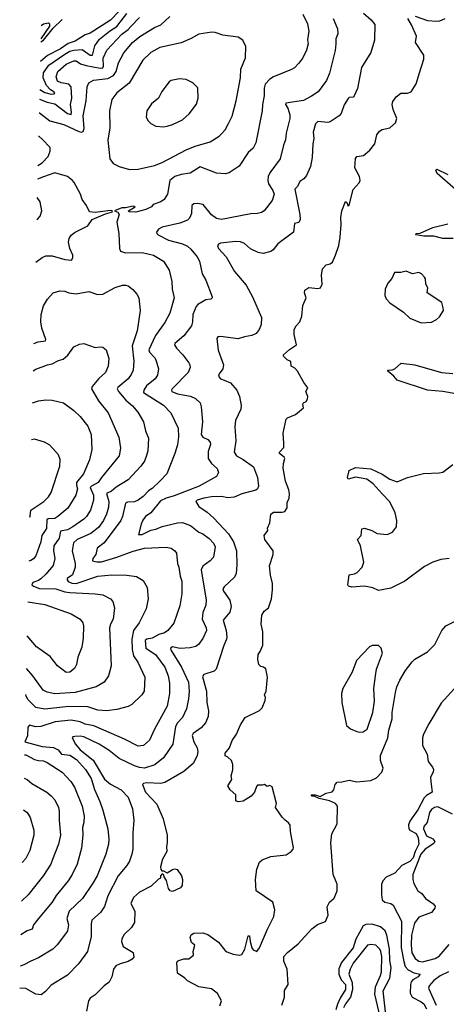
# Model space of a CAD drawing. Extents: x 2056909 to 2160450, y 827444 to 1016825.
# Tile 377 of 501: x 2059897 to 2063273, y 992658 to 1000446. Entities that reach past the tile are written whole.
import ezdxf

# ---------------------------------------------------------------- set-up
doc = ezdxf.new("R2010")
doc.units = 0

msp = doc.modelspace()

# ---------------------------------------------------------------- linework, layer by layer
at = {"layer": '0CON10XD'}
for points in [[(2060752.6, 1000585), (2060615, 1000442.2), (2060455, 1000339.2), (2060415, 1000325.5), (2060335, 1000276.2), (2060281.5, 1000258.5), (2060220.9, 1000215), (2060117, 1000163), (2060060.8, 1000114)], [(2062378.1, 1000455), (2062410.6, 1000375), (2062413.1, 1000335), (2062397.5, 1000295), (2062399.4, 1000255), (2062392.3, 1000202.3), (2062347.8, 1000022.2), (2062325, 999966.2), (2062257.5, 999875), (2062205, 999840), (2062142.6, 999807.4), (2062002.5, 999785), (2062000.5, 999775), (2062017.9, 999745), (2062035, 999692.5), (2062035.5, 999664.5), (2062005, 999547.5), (2062000.8, 999495), (2061984.2, 999454.2), (2061959.2, 999345), (2061877.5, 999235), (2061863.8, 999205), (2061860.8, 999175), (2061866.4, 999146.4), (2061900.9, 999095), (2061909.4, 999065), (2061893.7, 999016.3), (2061832, 998935), (2061809.7, 998920.3), (2061777.6, 998912.4), (2061725, 998910), (2061494.5, 998864.5), (2061455, 998873.3), (2061415, 998901.9), (2061348.1, 998985), (2061305, 998993.2), (2061275, 998989.3), (2061259.1, 998975), (2061257.3, 998912.7), (2061241.4, 998875), (2061225, 998860.6), (2061165, 998837.1), (2061024.6, 998805.4), (2060995, 998788.8), (2060978.8, 998765), (2060981.2, 998755), (2060994, 998745), (2061075, 998702.9), (2061185, 998672.9), (2061225, 998654.5), (2061251.7, 998631.7), (2061301.5, 998571.5), (2061320.9, 998535), (2061339.6, 998435), (2061371.1, 998385), (2061420, 998255), (2061420, 998245), (2061410, 998235), (2061369.3, 998230.7), (2061306.6, 998193.4), (2061292.2, 998177.8), (2061266.5, 998115), (2061264.6, 998055), (2061256.5, 998025), (2061194.6, 997945.4), (2061124.2, 997885), (2061121.4, 997875), (2061138.8, 997848.8), (2061188.1, 997795), (2061235, 997731.2), (2061244.2, 997715), (2061245.6, 997695), (2061230.8, 997655), (2061104.4, 997525), (2061097.1, 997515), (2061100, 997505), (2061145, 997486.5), (2061248.3, 997468.3), (2061288.9, 997448.9), (2061325.7, 997415), (2061333.6, 997383.6), (2061342.7, 997265), (2061332.3, 997165), (2061345, 997142.9), (2061384.6, 997124.6), (2061404.5, 997104.5), (2061407.5, 997085), (2061389.1, 997030.9), (2061389.3, 996975), (2061415, 996934.3), (2061460, 996895), (2061469.2, 996865), (2061455, 996832.5), (2061316, 996755), (2061119.4, 996680.6), (2061055, 996662.1), (2061010.9, 996639.1), (2060935.5, 996544.5), (2060893.3, 996515), (2060872, 996488), (2060857.8, 996455), (2060837.5, 996375), (2060866.2, 996375), (2060935, 996408.2), (2060975, 996416.4), (2061025, 996437.2), (2061145, 996467.3), (2061185, 996468.8), (2061248, 996445), (2061313.4, 996393.4), (2061345, 996379.2), (2061395, 996342.5), (2061430.8, 996305), (2061444.2, 996275), (2061431.4, 996195), (2061405, 996164.3), (2061346.7, 996123.3), (2061332.5, 996095), (2061373.5, 995855), (2061369.5, 995815), (2061345, 995756.2), (2061342, 995705), (2061373.1, 995635), (2061375.5, 995615), (2061345, 995551.2), (2061312.5, 995505), (2061291.1, 995488.9), (2061245, 995478.5), (2061165, 995470.8), (2061105, 995484.6), (2061090.9, 995475), (2061095.3, 995455), (2061178.2, 995325), (2061232, 995205), (2061238.9, 995131.1), (2061233.8, 995073.8), (2061215.9, 994994.1), (2061185.5, 994925), (2061145, 994884.5), (2061129.1, 994855), (2061109.1, 994715), (2061034, 994606), (2060967.3, 994552.7), (2060885, 994526.1), (2060845, 994530.6), (2060804.3, 994544.3), (2060685, 994601.2), (2060605, 994664.7), (2060525, 994714.6), (2060405, 994772.1), (2060375, 994778.2), (2060333.2, 994776.8), (2060316.7, 994773.3), (2060313.3, 994765), (2060337.8, 994715), (2060375, 994670.9), (2060477.6, 994587.6), (2060569.3, 994439.3), (2060615, 994398), (2060700, 994355), (2060755.5, 994295), (2060790, 994205), (2060800.6, 994115), (2060791.8, 994015), (2060792.5, 993885), (2060785.6, 993845), (2060765, 993788.8), (2060744.7, 993755.3), (2060677.5, 993675), (2060594.8, 993515.2), (2060567.6, 993432.4), (2060535.4, 993384.6), (2060467.1, 993322.9), (2060461.5, 993295), (2060462.9, 993195), (2060433.6, 993076.4), (2060363.4, 992976.6), (2060275, 992887.1), (2060145, 992808.6), (2060101.7, 992758.3), (2060067.4, 992732.6), (2060025, 992738.9), (2059945, 992782.5), (2059897, 992785.8)], [(2062138.6, 1000488.6), (2062173.2, 1000413.2), (2062185.6, 1000355), (2062173.2, 1000286.8), (2062178.6, 1000255), (2062165.8, 1000205), (2062137.1, 1000145), (2062105, 1000101.2), (2062071.2, 1000065), (2062048.3, 1000051.7), (2061905, 999994.4), (2061876.9, 999975), (2061838.2, 999935), (2061831.5, 999905), (2061831.5, 999845), (2061817.1, 999775), (2061816.7, 999725), (2061765, 999471.2), (2061745, 999430.8), (2061705.5, 999394.5), (2061632.6, 999287.4), (2061555, 999234), (2061525, 999225.8), (2061455, 999232.2), (2061325, 999280.9), (2061245, 999231.2), (2061175, 999220.8), (2061124.2, 999205), (2061085.6, 999175), (2061065.6, 999065), (2061039.4, 999025), (2061013.8, 999005), (2060953.3, 998985), (2060940, 998965), (2060895, 998943.6), (2060815, 998922.5), (2060760, 998925), (2060756.7, 998935), (2060810, 998965), (2060795, 998970.6), (2060735, 998957.3), (2060705, 998957.9), (2060647.5, 998935), (2060673.7, 998923.7), (2060683.6, 998905), (2060664.4, 998845.6), (2060681.9, 998755), (2060687.1, 998635), (2060695.6, 998615.6), (2060735, 998601.8), (2060865, 998603.5), (2060955, 998584.4), (2061035.8, 998535), (2061080.8, 998465), (2061100.8, 998375), (2061104.2, 998315), (2061119.2, 998245), (2061084.4, 998125), (2061045, 998050), (2060971.8, 997948.2), (2060918.2, 997835), (2060924.6, 997815), (2060964.4, 997775), (2060974.4, 997755), (2060994.5, 997685), (2060987.3, 997635), (2060968.1, 997605), (2060901, 997549), (2060879.3, 997515), (2060876.1, 997496.1), (2061035, 997396.7), (2061094.2, 997335), (2061151.1, 997215), (2061154.5, 997145.5), (2061145, 997082.5), (2061125.7, 997015), (2061060, 996855), (2061007.1, 996795), (2060945, 996737.8), (2060915, 996718.2), (2060874.4, 996675), (2060835, 996646.4), (2060805, 996633.1), (2060750.9, 996629.1), (2060735, 996621.4), (2060710, 996515), (2060697.1, 996485), (2060565, 996306.6), (2060509.5, 996265), (2060500.3, 996215), (2060476.4, 996185), (2060472.9, 996165), (2060506.6, 996156.6), (2060545, 996158.4), (2060665, 996193.9), (2060795, 996241.9), (2060885, 996264.7), (2061055, 996274.4), (2061096.4, 996266.4), (2061125, 996244), (2061136.7, 996225), (2061144.5, 996145), (2061157.3, 996115), (2061165.6, 996045), (2061179.4, 996005), (2061181.1, 995905), (2061165, 995810), (2061117.2, 995672.8), (2061068.1, 995615), (2061043.9, 995596.1), (2060998.5, 995581.5), (2060945.9, 995554.1), (2060903.2, 995546.8), (2060891.1, 995535), (2060895.4, 995475), (2060971.5, 995425), (2061044.6, 995325), (2061072.3, 995255), (2061082.8, 995197.2), (2061081.1, 995115), (2061064.6, 995015.4), (2060965, 994833.8), (2060925, 994746.2), (2060876.7, 994705), (2060835, 994700.8), (2060725.9, 994755.9), (2060562.9, 994825), (2060485, 994861.6), (2060415, 994874.6), (2060375, 994892.5), (2060305, 994905.8), (2060177.8, 994892.2), (2060065, 994854.7), (2060025, 994852.1), (2059975, 994865.6), (2059961.1, 994848.9), (2059957.7, 994782.3), (2059937.9, 994735), (2060075, 994697.1), (2060165, 994690), (2060200.8, 994670.8), (2060227.5, 994637.5), (2060295, 994628.4), (2060346.8, 994595), (2060417.3, 994515), (2060462.6, 994442.6), (2060487.8, 994357.8), (2060531.9, 994261.9), (2060553.8, 994193.8), (2060593.3, 994045), (2060602.5, 993965), (2060599.6, 993925), (2060577.5, 993845), (2060510.4, 993675), (2060474.6, 993615), (2060393.1, 993495), (2060288.5, 993395), (2060269.1, 993335), (2060283.5, 993285), (2060275, 993237.5), (2060267.5, 993225), (2060193, 993127), (2060158.8, 993095), (2060045, 993024.4), (2059985, 993000), (2059930.7, 992969.3), (2059900.2, 992960.5)], [(2060051.4, 999710.4), (2060055, 999710), (2060135, 999646.4), (2060245, 999618.2), (2060365, 999560.3), (2060385, 999557.1), (2060398.2, 999561.8), (2060408.5, 999585), (2060400, 999685), (2060422.7, 999805), (2060430.8, 999915), (2060444.1, 999945.9), (2060481.6, 999968.4), (2060595, 999981.2), (2060640.5, 1000005), (2060661.3, 1000035), (2060678.5, 1000105), (2060721.8, 1000185), (2060788.5, 1000265), (2060848.1, 1000311.9), (2060965, 1000385.5), (2061015, 1000404.4), (2061085, 1000471.5)], [(2060053.9, 999816.5), (2060114.2, 999794.2), (2060175, 999779.2), (2060275, 999704.3), (2060303.6, 999696.4), (2060308, 999715), (2060299.8, 999775), (2060310.6, 999825), (2060304.2, 999914.2), (2060285, 999935.4), (2060225, 999945.3), (2060195, 999960.5), (2060186, 999995), (2060199.6, 1000035), (2060265, 1000094.2), (2060325, 1000121.1), (2060345, 1000119.3), (2060377.7, 1000097.8), (2060424, 1000084), (2060535, 1000062.8), (2060554, 1000066), (2060561.2, 1000078.8), (2060558.7, 1000141.3), (2060587.8, 1000205), (2060705, 1000330.7), (2060755, 1000368.9), (2060776.7, 1000393.3), (2060845, 1000463.8)], [(2060055.7, 999893.4), (2060095, 999869.1), (2060145, 999856), (2060170.6, 999859.4), (2060175.7, 999865), (2060167.8, 999875), (2060140.8, 999890.8), (2060109, 999925), (2060084, 999985), (2060085.2, 1000025), (2060126.5, 1000085), (2060255, 1000174.5), (2060295, 1000197), (2060325, 1000205.9), (2060390.7, 1000210.7), (2060455, 1000165.8), (2060473.5, 1000166.5), (2060491.3, 1000238.7), (2060529, 1000291), (2060608, 1000355), (2060665, 1000391.3), (2060745, 1000494.3)], [(2060064.5, 1000270), (2060085, 1000283.5), (2060160.7, 1000379.3), (2060232.2, 1000447.8)], [(2062618.3, 1000498.3), (2062677.5, 1000445), (2062708.1, 1000408.1), (2062704.3, 1000285), (2062674.3, 1000185.7), (2062601.3, 1000068.7), (2062569.4, 999900.6), (2062544, 999845), (2062535, 999834.2), (2062505, 999830), (2062497, 999823), (2062465, 999773.8), (2062440, 999705), (2062425, 999685.8), (2062353.2, 999636.8), (2062335, 999632.2), (2062255, 999640), (2062238.3, 999621.7), (2062219.1, 999555), (2062224.6, 999505), (2062216.7, 999465), (2062212.2, 999355), (2062198.9, 999285), (2062167.6, 999212.4), (2062145, 999186), (2062115, 999165.7), (2062094.2, 999125.8), (2062073.2, 999105), (2062114.3, 998905), (2062115.7, 998865), (2062105, 998842), (2062072, 998835), (2062064.3, 998765.7), (2061938.3, 998671.7), (2061903.3, 998625), (2061885, 998611.2), (2061823.9, 998596.1), (2061785, 998605.6), (2061722.4, 998632.4), (2061675, 998676.7), (2061645, 998688.2), (2061605, 998691.8), (2061485, 998677.1), (2061470, 998670), (2061462.9, 998657.1), (2061471.4, 998635), (2061530.9, 998570.9), (2061596.9, 998455), (2061688.5, 998345), (2061738.9, 998255), (2061810.9, 998090.9), (2061806.9, 998035), (2061792.9, 997995), (2061768, 997965), (2061735, 997946.9), (2061675, 997938.1), (2061625, 997921.8), (2061485, 997940), (2061465, 997937.5), (2061456, 997925), (2061467, 997833), (2061509.4, 997715), (2061504.4, 997685), (2061476, 997645), (2061471.2, 997625), (2061485.7, 997605.7), (2061515.5, 997595.5), (2061565, 997574.4), (2061615.7, 997515), (2061637.1, 997465), (2061649.2, 997395), (2061645.8, 997364.2), (2061605.7, 997275), (2061598.8, 997225), (2061606.9, 997115), (2061593.8, 997023.8), (2061612.9, 996995), (2061665, 996968.2), (2061747.8, 996907.8), (2061780, 996825), (2061787.5, 996755), (2061778, 996735), (2061765, 996724.4), (2061655, 996694.6), (2061595, 996669.6), (2061545, 996664.1), (2061493.6, 996673.6), (2061415, 996670.5), (2061355, 996661.6), (2061301.2, 996645), (2061291.2, 996635), (2061315.8, 996595), (2061381, 996551), (2061432.1, 996502.1), (2061548.8, 996378.8), (2061588, 996315), (2061611.5, 996245), (2061616.4, 996135), (2061610, 996065), (2061596.7, 996035), (2061515, 995960), (2061505.7, 995945), (2061509.5, 995925), (2061558.5, 995855), (2061570.9, 995805), (2061559.8, 995760.2), (2061506.7, 995695), (2061530.4, 995615), (2061536.7, 995565), (2061533.3, 995545), (2061511.2, 995495), (2061452.1, 995307.9), (2061435, 995292.9), (2061354.3, 995265.7), (2061343.1, 995246.9), (2061376.4, 995133.6), (2061378.5, 995045), (2061392.2, 994977.8), (2061388.5, 994935), (2061367.1, 994885), (2061331.9, 994845), (2061270.5, 994799.5), (2061260.9, 994785), (2061275.4, 994735), (2061300.4, 994685), (2061305.4, 994655), (2061302.2, 994625), (2061272.2, 994565), (2061195, 994499.6), (2061045, 994412), (2061015, 994403.4), (2060900.4, 994409.6), (2060877.5, 994405), (2060868.8, 994395), (2060891.2, 994335), (2060981.7, 994241.7), (2061033.4, 994123.4), (2061064.3, 993995), (2061064.2, 993935.8), (2061058, 993905), (2061062.5, 993865), (2061026.7, 993805), (2061012.5, 993745), (2061013.3, 993723.3), (2061022.5, 993712.5), (2061035, 993712.5), (2061065, 993696.7), (2061105.7, 993724.3), (2061125, 993730), (2061144.1, 993724.1), (2061177.5, 993675), (2061185.7, 993645), (2061183.9, 993596.1), (2061170.3, 993579.7), (2061105, 993548.8), (2061086.7, 993555), (2061074.2, 993574.2), (2061057.7, 993637.7), (2061040, 993665), (2061038.3, 993678.3), (2061025, 993690), (2061010, 993675), (2061010, 993655), (2060995, 993647.5), (2060937.9, 993592.1), (2060845.6, 993544.4), (2060797.9, 993502.1), (2060776, 993455), (2060809.4, 993395), (2060804.2, 993305.8), (2060781.2, 993265), (2060725, 993208.8), (2060705.8, 993175), (2060702.5, 993155), (2060715.8, 993115.8), (2060796.2, 993066.2), (2060798.9, 993031.1), (2060786.2, 993015), (2060755, 992995.8), (2060691.2, 992978.8), (2060658.8, 992961.2), (2060638, 992935), (2060625.6, 992875), (2060605, 992832), (2060565, 992803.8), (2060495, 992732), (2060455, 992706), (2060442.5, 992685), (2060425, 992603.8)], [(2061481.1, 992645), (2061492.9, 992685), (2061462.7, 992742.7), (2061415, 992781.1), (2061315, 992795.5), (2061223.6, 992843.6), (2061204.3, 992864.3), (2061146.7, 992905), (2061140, 992985), (2061145, 992997.5), (2061157.5, 993005), (2061195, 993016.2), (2061235, 993016.7), (2061271.2, 993045), (2061270, 993075), (2061283.3, 993125), (2061257.7, 993147.7), (2061246.2, 993185), (2061255, 993206.7), (2061275, 993220), (2061345, 993223.8), (2061385, 993210), (2061469.5, 993149.5), (2061520.8, 993085), (2061535, 993072.9), (2061585, 993054.4), (2061635, 993046.9), (2061655, 993050.8), (2061677.4, 993092.6), (2061705, 993200), (2061715, 993200), (2061720.5, 993155), (2061734.6, 993105), (2061745, 993088.9), (2061773.8, 993076.2), (2061794, 993105), (2061857.4, 993252.6), (2061907.6, 993352.4), (2061917.1, 993405), (2061901.2, 993465), (2061768, 993555), (2061763.8, 993643.8), (2061774.1, 993725.9), (2061795, 993782), (2061815, 993801.2), (2061885, 993826.7), (2062005, 993841.2), (2062045, 993866.7), (2062060, 993885), (2062063.3, 993895), (2062040.8, 994025), (2062038, 994075), (2062025, 994093.3), (2061996.7, 994115), (2061975, 994136.7), (2061921.4, 994215), (2061928.6, 994245), (2061895, 994377.5), (2061875, 994387.5), (2061855, 994380), (2061835, 994397.5), (2061815, 994390), (2061780, 994390), (2061770, 994380), (2061755.7, 994335), (2061728.8, 994305), (2061665, 994264.2), (2061625, 994258.8), (2061606.7, 994266.7), (2061607.5, 994315), (2061563.6, 994353.6), (2061543.3, 994385), (2061576.2, 994435), (2061570, 994465), (2061583.6, 994513.6), (2061583.6, 994553.6), (2061572.5, 994585), (2061545, 994612.5), (2061523.9, 994623.9), (2061523.8, 994645), (2061556.7, 994685), (2061578, 994745), (2061612, 994795), (2061643, 994867), (2061681.2, 994925), (2061795, 994982), (2061815, 995002.5), (2061838.3, 995061.7), (2061842, 995085), (2061833.3, 995105), (2061847.8, 995135), (2061856.9, 995245), (2061845, 995312.5), (2061825, 995323.3), (2061805, 995330), (2061790, 995345), (2061781.2, 995385), (2061783.3, 995425), (2061800.7, 995449.3), (2061820.7, 995499.3), (2061821.2, 995605), (2061808, 995665), (2061812.5, 995735), (2061831.7, 995768.3), (2061865, 995793.3), (2061888.5, 995865), (2061898.5, 995935), (2061897.3, 995987.3), (2061882.3, 996052.3), (2061874.3, 996125), (2061903.8, 996215), (2061903.8, 996245), (2061836.7, 996335), (2061832.5, 996365), (2061860, 996405), (2061856.7, 996425), (2061876.2, 996465), (2061883.3, 996535), (2061905, 996551.2), (2061975, 996551.1), (2061995, 996556.9), (2062014.7, 996585), (2062013.7, 996626.3), (2062029.9, 996660.1), (2062032.1, 996695), (2062027.1, 996727.1), (2062000.5, 996795), (2061982.5, 996897.5), (2061983.9, 996936.1), (2061993.8, 996975), (2061990, 996985), (2061954, 997015), (2061952, 997025), (2061988, 997062), (2061986, 997095), (2061983.1, 997175), (2062006.2, 997285), (2062015, 997296.2), (2062078.3, 997321.7), (2062143.8, 997375), (2062138, 997405), (2062143.8, 997415), (2062165, 997426.9), (2062173.6, 997445), (2062176.2, 997465), (2062160, 997505), (2062176, 997535), (2062145, 997576.7), (2062096, 997665), (2062075, 997688.8), (2062044, 997705), (2062042.5, 997742.5), (2062012.5, 997755), (2061984.2, 997784.2), (2061984, 997795), (2062032.1, 997837.9), (2062086.2, 997875), (2062068.6, 997955), (2062070, 997995), (2062084, 998025), (2062113.3, 998055), (2062129.3, 998100.7), (2062136.7, 998185), (2062162.5, 998245), (2062150, 998285), (2062153.9, 998306.1), (2062185, 998328), (2062255, 998318.8), (2062277.5, 998325), (2062291.2, 998355), (2062284, 998425), (2062293.8, 998475), (2062322.7, 998507.3), (2062355, 998516), (2062372.1, 998527.9), (2062396.7, 998583.3), (2062421.1, 998658.9), (2062433.8, 998725), (2062441.4, 998825), (2062437.7, 998882.3), (2062447.1, 998935), (2062475, 999007.5), (2062485, 999000), (2062495, 998970), (2062505, 998980), (2062535, 999102.5), (2062582, 999155), (2062592, 999175), (2062585.8, 999205), (2062548.1, 999275), (2062555, 999348.8), (2062565, 999363.8), (2062617, 999373), (2062666.8, 999413.2), (2062706.2, 999465), (2062724.2, 999535), (2062745, 999563.8), (2062765, 999576.2), (2062825, 999591.2), (2062870.5, 999629.5), (2062881.2, 999665), (2062852, 999735), (2062844, 999775), (2062850.5, 999799.5), (2062876.2, 999835), (2062913.3, 999865), (2062965, 999864), (2062995.7, 999874.3), (2063035, 999937.5), (2063060, 1000025), (2063096, 1000135), (2063094.2, 1000165), (2063030, 1000265), (2063036.7, 1000315), (2062998.1, 1000405), (2062968, 1000455)], [(2063026.1, 1000473.9), (2063125, 1000440.8), (2063195, 1000433.8), (2063222.3, 1000437.7), (2063264.2, 1000455.8)], [(2060067.5, 1000400.1), (2060085, 1000412), (2060125, 1000422), (2060134.2, 1000414.2), (2060133.1, 1000395), (2060065.1, 1000295.8)], [(2060765, 999262), (2060835, 999264.2), (2060965, 999292.9), (2061025, 999316.5), (2061215, 999417.8), (2061285, 999445.5), (2061405, 999479.2), (2061475, 999524.2), (2061495, 999543.8), (2061522.9, 999575), (2061550, 999625), (2061578.3, 999681.7), (2061609.4, 999805), (2061643.3, 999985), (2061645.6, 1000055), (2061682.5, 1000145), (2061686.7, 1000235), (2061662.5, 1000285), (2061625, 1000306.7), (2061505, 1000324.4), (2061445, 1000346), (2061417.1, 1000347.1), (2061315, 1000330.8), (2061253.6, 1000296.4), (2061175, 1000262.9), (2061005, 1000225.4), (2060935, 1000187.8), (2060872.2, 1000125), (2060764.4, 999945), (2060665, 999868.6), (2060627.1, 999815), (2060607.5, 999725), (2060610.9, 999590.9), (2060594.3, 999494.3), (2060611.2, 999345), (2060637.7, 999307.7), (2060685, 999283.8), (2060765, 999262)], [(2061035, 999598), (2061065, 999604.2), (2061105, 999615.8), (2061185, 999654), (2061239.3, 999700.7), (2061295, 999777.5), (2061310, 999825), (2061305.9, 999905.9), (2061267.3, 999947.3), (2061213.9, 999973.9), (2061162.7, 999977.3), (2061095.9, 999964.1), (2061080, 999955), (2061022.7, 999877.3), (2060995.8, 999824.2), (2060940.5, 999779.5), (2060903.3, 999725), (2060897.5, 999675), (2060912.5, 999645), (2060934.2, 999624.2), (2060975, 999604), (2061035, 999598)], [(2060041.6, 999293), (2060074.6, 999315), (2060121.2, 999365), (2060139.4, 999405), (2060137.1, 999435), (2060078.8, 999498.8), (2060050.9, 999520.9), (2060047, 999522.6)], [(2063345, 999102.2), (2063199.7, 999229.7), (2063190, 999255), (2063197.5, 999262.5), (2063285, 999221.1)], [(2060023.6, 998527.2), (2060074.7, 998565.3), (2060105, 998579.4), (2060155, 998579.1), (2060255, 998549.2), (2060306.2, 998545), (2060317.9, 998562.1), (2060317, 998583), (2060293.3, 998635), (2060284.4, 998685), (2060288.6, 998715), (2060305, 998742), (2060335, 998764.2), (2060436.2, 998815), (2060471.4, 998865), (2060575, 998910), (2060631.2, 998925), (2060630, 998935), (2060615.8, 998935.8), (2060495, 998920.3), (2060450, 998925), (2060426, 998975), (2060392.5, 999025), (2060378, 999065), (2060327.5, 999157.5), (2060314.2, 999175), (2060274, 999205), (2060175, 999235.5), (2060085, 999204.1), (2060039, 999184.7)], [(2060031.6, 998865.8), (2060039.8, 998870.2), (2060057.9, 998892.1), (2060072.5, 998935), (2060060, 999005), (2060035.6, 999040)], [(2063326.2, 998716.2), (2063245, 998714.1), (2063175, 998734.6), (2063095, 998734.6), (2063031.2, 998745), (2063034.7, 998755.3), (2063065, 998758.6), (2063165, 998803.3), (2063285, 998831.5)], [(2063075, 998047.5), (2063155, 998053.3), (2063195, 998073.3), (2063220, 998095), (2063250, 998145), (2063247.7, 998167.7), (2063237.7, 998207.7), (2063122.5, 998285), (2063126.2, 998325), (2063111.2, 998355), (2063108, 998395), (2063100.3, 998410.3), (2063075.6, 998435.6), (2063055, 998446), (2063005, 998436.2), (2062955, 998457.5), (2062913.6, 998446.4), (2062862.5, 998445), (2062840.5, 998399.5), (2062809.3, 998360.7), (2062790, 998315), (2062786.2, 998265), (2062797.7, 998237.7), (2062825.9, 998205.9), (2062935, 998131.2), (2062985, 998083.8), (2063075, 998047.5)], [(2060008.5, 997884.3), (2060042.3, 997897.7), (2060100, 997905), (2060103.5, 997915), (2060073.3, 998005), (2060063.3, 998055), (2060067.5, 998115), (2060085, 998183.3), (2060118, 998235), (2060161.2, 998285), (2060215, 998300.8), (2060255, 998299.2), (2060285.7, 998285.7), (2060345, 998278.6), (2060445, 998295.8), (2060512.5, 998272.5), (2060555, 998275.8), (2060653.4, 998326.6), (2060710, 998345), (2060737.3, 998347.3), (2060755, 998341.2), (2060792.7, 998312.7), (2060824.5, 998274.5), (2060839.2, 998245), (2060850, 998145), (2060826, 997984), (2060786.1, 997865), (2060800, 997745), (2060793.6, 997675), (2060780.2, 997639.8), (2060755.5, 997605), (2060673.9, 997536.1), (2060667.9, 997525), (2060677.7, 997505), (2060736.7, 997436.8), (2060790.9, 997390.9), (2060832.3, 997342.3), (2060876.9, 997265), (2060892.2, 997195), (2060915.5, 997135), (2060911.8, 997035), (2060901.4, 996998.6), (2060884.4, 996955), (2060855, 996914), (2060754.3, 996805), (2060660.6, 996749.4), (2060624.7, 996715.3), (2060582.6, 996697.4), (2060602.7, 996635), (2060599.4, 996590.6), (2060583.3, 996535), (2060559.4, 996485), (2060520.9, 996429.1), (2060459.1, 996380.9), (2060351.1, 996335), (2060322.2, 996307.8), (2060311.2, 996245), (2060335.6, 996145.6), (2060337.3, 996115), (2060315.7, 996055), (2060272.1, 996025), (2060271.8, 996015), (2060281.9, 996001.9), (2060310.1, 995990.1), (2060345, 995986.7), (2060515.4, 996045.4), (2060625, 996055.3), (2060745, 996052.7), (2060820.3, 996040.3), (2060875, 996009.2), (2060906.9, 995955), (2060912.9, 995865), (2060896.9, 995785), (2060841.1, 995675), (2060798.5, 995615), (2060784.6, 995545), (2060786.7, 995465), (2060797.2, 995415), (2060831.5, 995365), (2060887.1, 995245), (2060882, 995135), (2060864, 995105), (2060785, 995030), (2060755, 995014.3), (2060665, 994988.9), (2060585, 994978.8), (2060515, 994984.6), (2060435, 995010.9), (2060285.7, 995014.3), (2060095, 994992.2), (2060025, 995004.6), (2059965, 995066.5), (2059949.5, 995095), (2059945.9, 995107.4)], [(2060003.5, 997669.4), (2060025, 997682.1), (2060116.7, 997715), (2060155, 997722.5), (2060205, 997748.9), (2060240.3, 997759.7), (2060278.6, 997791.4), (2060325, 997858.8), (2060369.5, 997880.5), (2060405, 997884), (2060495, 997853.8), (2060535, 997859.2), (2060555, 997855.8), (2060580, 997835), (2060602, 997765), (2060597.1, 997705), (2060575, 997656), (2060522.2, 997607.8), (2060471.5, 997545), (2060465.3, 997525), (2060521.7, 997431.7), (2060596.9, 997335), (2060681.9, 997145), (2060695.6, 997055.6), (2060685, 996996.7), (2060544.3, 996825.7), (2060518, 996785), (2060464.1, 996755.9), (2060454.8, 996745.2), (2060480.5, 996685), (2060480, 996645), (2060457.1, 996565), (2060425, 996515.6), (2060405, 996494.5), (2060316.3, 996433.7), (2060275, 996411.8), (2060220.3, 996399.7), (2060210.6, 996345), (2060166.8, 996285), (2060165.3, 996245.3), (2060173.8, 996185), (2060162, 996128), (2060105, 996060.5), (2060065, 996023.5), (2060045, 996010), (2060000, 995995), (2059994.2, 995975), (2060006, 995966), (2060055, 995947), (2060183.1, 995943.1), (2060255, 995919.8), (2060295, 995914), (2060494.7, 995904.7), (2060555, 995895.6), (2060615.5, 995865.5), (2060633, 995843), (2060647.1, 995795), (2060635.5, 995705), (2060614.6, 995665), (2060607.1, 995635), (2060621.1, 995335), (2060599.2, 995255), (2060565.5, 995204.5), (2060502.2, 995167.8), (2060335, 995122.7), (2060175, 995112.7), (2060115, 995126.2), (2060083.1, 995143.1), (2060001.8, 995255), (2059950.2, 995313.4)], [(2063405, 997475.3), (2063245, 997504.6), (2063125, 997515.6), (2062885, 997594.2), (2062857.5, 997627.5), (2062810, 997665), (2062810, 997675), (2062845, 997676.2), (2062865, 997683.3), (2062915, 997728.8), (2063023.9, 997716.1), (2063235, 997654.6), (2063325, 997648.2)], [(2059997.5, 997415), (2060045, 997431.5), (2060105, 997438.9), (2060155, 997435.7), (2060244.3, 997414.3), (2060326.2, 997355), (2060375, 997307.5), (2060435, 997231.2), (2060461.4, 997165), (2060467.3, 997047.3), (2060450.5, 996965), (2060402.1, 996855), (2060347.1, 996785), (2060345.3, 996765), (2060354.1, 996735), (2060342.1, 996685), (2060279, 996581), (2060200, 996515), (2060175, 996501.3), (2060123.4, 996496.6), (2060111.2, 996488.8), (2060109.4, 996420.6), (2060073.1, 996365), (2060063.3, 996315), (2060024.4, 996205), (2060005, 996180.6), (2059985, 996168.5), (2059968.4, 996163.8)], [(2059976.3, 996510.4), (2059980.6, 996519.4), (2059986.2, 996565), (2060089.2, 996635), (2060125, 996672), (2060145.6, 996705), (2060214.2, 996915), (2060217, 996967), (2060204.2, 997005), (2060135, 997081.2), (2060094.1, 997104.1), (2060015, 997128), (2059990.7, 997123.1)], [(2063295, 996183.6), (2063228.8, 996175), (2063165, 996155.4), (2063100.1, 996119.9), (2062945, 996005.7), (2062835, 995950), (2062735, 995931.2), (2062692.3, 995952.3), (2062625, 995965.7), (2062525, 995956), (2062497.5, 995965), (2062493.3, 995975), (2062503.3, 996055), (2062545, 996062.9), (2062566.2, 996073.8), (2062606, 996115), (2062621.2, 996155), (2062594, 996285), (2062568.8, 996335), (2062600, 996365), (2062605, 996417.5), (2062625, 996423.8), (2062682.5, 996405), (2062725, 996382), (2062805, 996374.4), (2062848.1, 996391.9), (2062877.5, 996435), (2062881.1, 996485), (2062867.8, 996545), (2062825, 996632.5), (2062765, 996694.4), (2062694.4, 996775), (2062645, 996811.5), (2062555, 996827.1), (2062495, 996811.2), (2062492, 996825), (2062505, 996880), (2062555, 996903.3), (2062675, 996894.4), (2062765, 996850.6), (2062825, 996811.5), (2062885, 996790.8), (2062965, 996824.5), (2063093.4, 996856.6), (2063215, 996861.4), (2063245, 996868.1), (2063325, 996927.1)], [(2059961.5, 995840.1), (2060095, 995818.9), (2060305, 995747.1), (2060375, 995704), (2060395.8, 995675), (2060400.9, 995650.9), (2060400, 995555), (2060387.9, 995482.1), (2060357.7, 995402.3), (2060347.5, 995345), (2060332, 995315), (2060295, 995285.7), (2060265, 995283.1), (2060195, 995333.8), (2060139.1, 995409.1), (2060030, 995485), (2059955.8, 995573.4)], [(2061970.7, 992650.7), (2061992.5, 992715), (2061993, 992767), (2062022.5, 992815), (2062013.3, 992935), (2061987.7, 992997.7), (2061988, 993035), (2062015, 993066.2), (2062100, 993135), (2062207.5, 993255), (2062252.3, 993287.7), (2062316.4, 993313.6), (2062338.3, 993361.7), (2062331.2, 993428.8), (2062348.8, 993465), (2062385, 993496.2), (2062408.5, 993555), (2062408, 993608), (2062377.8, 993685), (2062359.5, 993935), (2062366.9, 994005), (2062410, 994085), (2062411.2, 994225), (2062396.2, 994245), (2062347.7, 994267.7), (2062267.5, 994285), (2062232.3, 994302.3), (2062210, 994305), (2062202.5, 994315), (2062235, 994315.8), (2062275, 994302.5), (2062322.7, 994327.3), (2062370.7, 994339.3), (2062383.3, 994355), (2062392.5, 994395), (2062410, 994415), (2062445, 994416.2), (2062505, 994429.6), (2062565, 994416.2), (2062675, 994429.1), (2062721.2, 994448.8), (2062763.3, 994495), (2062774.2, 994525), (2062753, 994585), (2062751.2, 994625), (2062810, 994765), (2062818.6, 994825), (2062843.1, 994915), (2062843.7, 994965), (2062869.5, 995125), (2062881.9, 995168.1), (2062905, 995221.5), (2062950.9, 995299.1), (2063002.6, 995367.4), (2063022.9, 995387.1), (2063123.6, 995446.4), (2063183.1, 995505), (2063237.1, 995615), (2063268.3, 995651.7), (2063342.6, 995687.4)], [(2062585, 994810), (2062615, 994812.5), (2062646.2, 994835), (2062691.9, 994965), (2062705.7, 995055), (2062699.4, 995155), (2062711.1, 995255), (2062721.5, 995308.5), (2062768, 995435), (2062756.7, 995475), (2062735, 995496.7), (2062685, 995496), (2062665, 995486), (2062563.2, 995376.8), (2062527.5, 995285), (2062454, 995155), (2062444, 995115), (2062446, 995045), (2062483, 994863), (2062515, 994837.5), (2062565, 994816.7), (2062585, 994810)], [(2063335, 995154.2), (2063230.9, 995039.1), (2063133.5, 994875), (2063093.5, 994795), (2063084.4, 994764.4), (2063083.6, 994703.6), (2063120.8, 994635), (2063128.1, 994578.1), (2063164.3, 994534.3), (2063172, 994515), (2063169.2, 994495), (2063148.6, 994455), (2063150.3, 994420.3), (2063160, 994335), (2063115, 994308.5), (2063098.8, 994291.2), (2063046.5, 994195), (2062984.4, 994105.6), (2062973.3, 994076.7), (2062976.7, 994045), (2062985.3, 994035), (2063035, 994009.5), (2063049.4, 993975), (2063054.8, 993925), (2063025.6, 993865), (2063011.3, 993815), (2062985, 993788.2), (2062921.1, 993755), (2062866.1, 993693.9), (2062796.6, 993663.4), (2062770.8, 993635), (2062759.4, 993605), (2062758.6, 993525), (2062765.7, 993485), (2062786.2, 993465), (2062834.5, 993454.5), (2062852.8, 993442.8), (2062917.8, 993315), (2062915.5, 993105), (2062935.4, 992995.4), (2062947.2, 992957.2), (2062969.9, 992929.9), (2063015, 992906.8), (2063065.8, 992895), (2063049.6, 992875), (2063007.8, 992852.2), (2062994.8, 992835.2), (2062988.1, 992815), (2062986.2, 992746.2), (2063003, 992713), (2063075, 992676.6), (2063095, 992660), (2063115, 992621.4)], [(2059935.7, 994631.3), (2059945, 994631.5), (2060015, 994594.6), (2060045, 994585.5), (2060085, 994583.1), (2060115, 994571.4), (2060232.9, 994495), (2060301.3, 994421.3), (2060330.8, 994375), (2060392.1, 994225), (2060406.1, 994145), (2060405.3, 994094.7), (2060393.9, 994055), (2060397.8, 993995), (2060387, 993893), (2060352.2, 993765), (2060313.3, 993685), (2060281.1, 993635), (2060185, 993519.4), (2060155, 993464.2), (2060045.8, 993335), (2060006.9, 993285), (2059995, 993250.8), (2059955, 993239.5), (2059905.4, 993207.8)], [(2059931.8, 994445.6), (2059956.4, 994436.4), (2059994, 994405), (2060110.8, 994335), (2060147.2, 994307.2), (2060175.7, 994275), (2060203.3, 994215), (2060210.6, 994185), (2060209.4, 994115), (2060219.5, 993995), (2060205.3, 993924.7), (2060157.9, 993802.1), (2060142.6, 993767.4), (2060085, 993677.5), (2059965, 993522.9), (2059911.1, 993474)], [(2059926.4, 994194.8), (2059955.4, 994175.4), (2059980, 994135), (2060008.9, 994035), (2060008.5, 993995), (2059977.5, 993875), (2059945, 993810), (2059917.6, 993778.2)], [(2063321.7, 994161.7), (2063205, 994220.9), (2063179.2, 994215), (2063155, 994197.5), (2063139.6, 994175), (2063120, 994095), (2063094.4, 994065), (2063092.9, 994045), (2063115, 993988.9), (2063165.2, 993965.2), (2063183.2, 993945), (2063175, 993930.4), (2063105, 993885.7), (2063070, 993845), (2063008.5, 993685), (2063007.5, 993645), (2063015.8, 993614.2), (2063048, 993555), (2063078, 993535), (2063107.1, 993495), (2063165.8, 993455), (2063184, 993435), (2063182, 993418), (2063156.7, 993385), (2063055, 993346.7), (2063020.5, 993299.5), (2062997.8, 993205), (2062994.1, 993125.9), (2063000.6, 993065), (2063025, 993020.5), (2063055, 992998.7), (2063084.7, 992994.8), (2063185, 993020.8), (2063215, 993039.3), (2063295, 993130)], [(2062791.7, 992598.2), (2062773.6, 992765), (2062826.3, 992863.7), (2062837, 992945), (2062826.1, 993005), (2062822.1, 993095), (2062802.5, 993205), (2062787.8, 993237.8), (2062751.5, 993271.5), (2062685, 993290.7), (2062635, 993289.7), (2062615, 993278.5), (2062556, 993174), (2062535.1, 993104.9), (2062442.8, 992987.2), (2062422.3, 992937.7), (2062421.5, 992895), (2062440.6, 992850.6), (2062474.4, 992815), (2062475, 992775.6), (2062432.7, 992707.3), (2062411.8, 992658.2), (2062399.3, 992615)], [(2062748.8, 992558.8), (2062708.2, 992738.2), (2062711.3, 992795), (2062751.4, 992885), (2062758.8, 992915), (2062762.5, 993035), (2062755, 993076.2), (2062745.5, 993095), (2062715, 993125.7), (2062675, 993131.9), (2062648.8, 993125), (2062535, 992982.2), (2062510.7, 992935), (2062502.5, 992895), (2062529, 992829), (2062530, 992775), (2062515.6, 992714.4), (2062475, 992660.8), (2062459.3, 992629.3)], [(2063289.4, 992915), (2063225, 992882.1), (2063173.1, 992845), (2063136.9, 992805), (2063130.6, 992785), (2063191.5, 992651.5)]]:
    msp.add_lwpolyline(points, dxfattribs=at)

doc.saveas('drawing.dxf')
